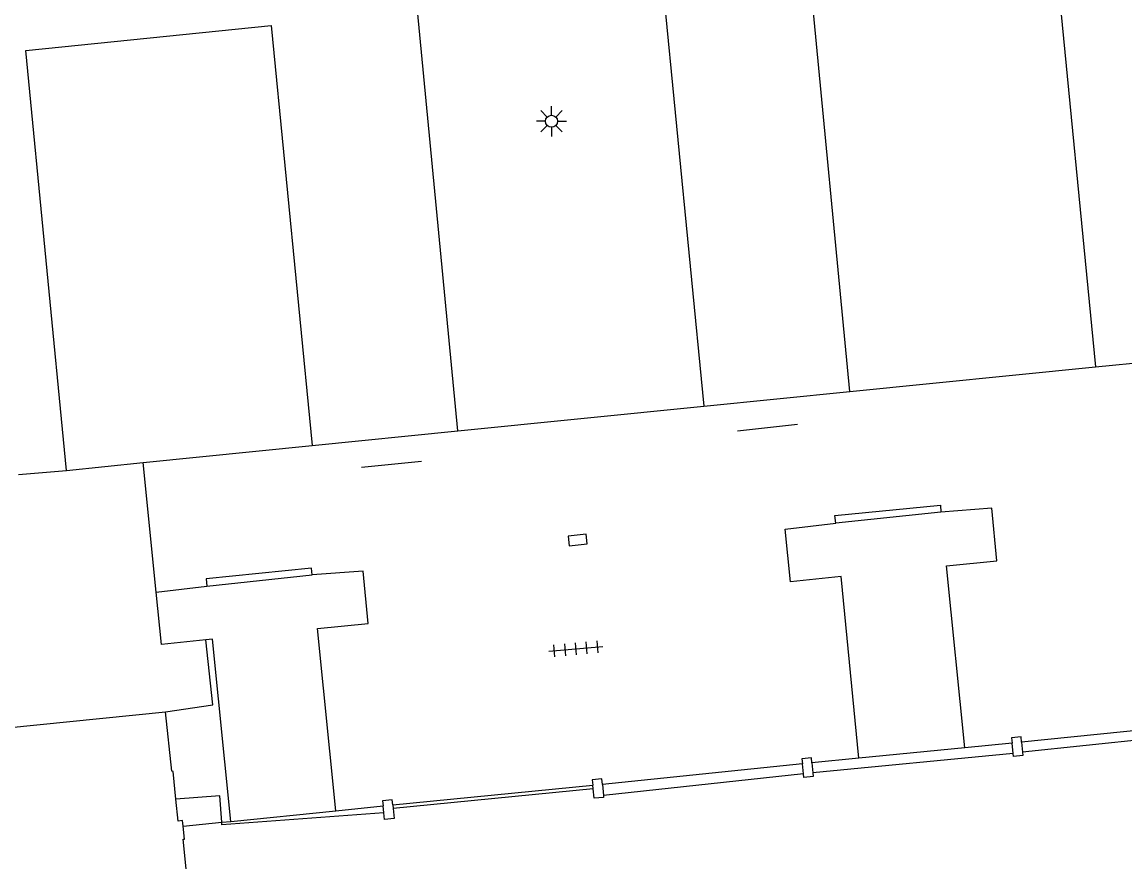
# Model space of a CAD drawing. Extents: x 131000 to 133013, y 393000 to 396501.
# Drawn here: x 132755.37 to 132801.18, y 394983.92 to 395018.79 of the extents above; entities that cross this region are included whole.
import ezdxf

# ---------------------------------------------------------------- set-up
doc = ezdxf.new("R2010")
doc.units = 0
for name, color, linetype in [('gg-afsc-hekwerk', 7, 'Continuous'), ('gg-afsc-muur', 7, 'Continuous'), ('gg-bbg-hoofdgebouw', 7, 'Continuous'), ('gg-bbg-luifel en loopbrug', 7, 'Continuous'), ('gg-bbg-pilaar overkapping', 7, 'Continuous'), ('gg-knt-trap', 7, 'Continuous'), ('gg-knt-verharding', 7, 'Continuous'), ('gg-knt-verharding nz', 7, 'Continuous'), ('gt-symb-kolk', 7, 'Continuous'), ('gt-symb-lichtmast', 7, 'Continuous'), ('gt-symb-tegel verharding', 7, 'Continuous')]:
    doc.layers.add(name, color=color, linetype=linetype)

# ---------------------------------------------------------------- blocks, each defined once
blk = doc.blocks.new('gt0-LMAST')
at = {"layer": 'gt-symb-lichtmast'}
for p, q in [((-0.005, 0.246), (-0.005, 0.621)), ((-0.182, 0.173), (-0.447, 0.438)), ((0.172, 0.173), (0.437, 0.438)), ((-0.255, -0.004), (-0.63, -0.004)), ((-0.182, -0.181), (-0.447, -0.446)), ((-0.005, -0.254), (-0.005, -0.629)), ((0.437, -0.446), (0.172, -0.181)), ((0.245, -0.004), (0.62, -0.004))]:
    blk.add_line(p, q, dxfattribs=at)
blk.add_circle((-0.005, -0.004), 0.25, dxfattribs=at)
blk = doc.blocks.new('gt0-TEG1')
at = {"layer": 'gt-symb-tegel verharding'}
for p, q in [((-1.125, 0), (1.125, 0)), ((-0.9, -0.25), (-0.9, 0.25)), ((-0.45, -0.25), (-0.45, 0.25)), ((0, -0.25), (0, 0.25)), ((0.45, -0.25), (0.45, 0.25)), ((0.9, -0.25), (0.9, 0.25))]:
    blk.add_line(p, q, dxfattribs=at)
blk = doc.blocks.new('gt0-KOLK')
at = {"layer": 'gt-symb-kolk'}
blk.add_lwpolyline([(0, 0), (0.375, 0), (0.375, 0.4), (-0.375, 0.4), (-0.375, 0), (0, 0)], dxfattribs=at)

msp = doc.modelspace()

# ---------------------------------------------------------------- linework, layer by layer
at = {"layer": 'gg-afsc-hekwerk'}
for p, q in [((132799.958, 395004.477), (132806.085, 395005.093)), ((132789.753, 395003.451), (132799.958, 395004.477)), ((132783.688, 395002.841), (132789.753, 395003.451)), ((132773.469, 395001.813), (132783.688, 395002.841)), ((132785.093, 395001.816), (132787.586, 395002.091)), ((132767.412, 395001.204), (132773.469, 395001.813)), ((132760.394, 395000.498), (132767.412, 395001.204)), ((132769.467, 395000.311), (132771.966, 395000.555)), ((132755.213, 395000), (132757.206, 395000.178)), ((132757.206, 395000.178), (132760.394, 395000.498))]:
    msp.add_line(p, q, dxfattribs=at)
at = {"layer": 'gg-afsc-muur'}
for p, q in [((132793.539, 394998.437), (132789.171, 394997.98)), ((132763.048, 394995.366), (132767.417, 394995.834))]:
    msp.add_line(p, q, dxfattribs=at)
for points in [[(132789.171, 394997.98), (132789.136, 394998.299), (132793.524, 394998.739), (132793.539, 394998.437)], [(132767.417, 394995.834), (132767.396, 394996.123), (132763.019, 394995.674), (132763.048, 394995.366)]]:
    msp.add_lwpolyline(points, dxfattribs=at)
at = {"layer": 'gg-bbg-hoofdgebouw'}
msp.add_line((132761.852, 394985.614), (132761.759, 394986.522), dxfattribs=at)
for points in [[(132742.028, 394985.732), (132744.274, 394985.955), (132744.037, 394988.413), (132761.323, 394990.149)], [(132761.759, 394986.522), (132761.642, 394987.675), (132761.589, 394987.683), (132761.323, 394990.149)], [(132762.058, 394985.402), (132762.036, 394985.633), (132761.852, 394985.614)], [(132762.845, 394977.59), (132762.807, 394977.967), (132762.756, 394977.962), (132762.061, 394984.861), (132762.111, 394984.866), (132762.058, 394985.402)]]:
    msp.add_lwpolyline(points, dxfattribs=at)
at = {"layer": 'gg-bbg-luifel en loopbrug'}
for p, q in [((132805.201, 394989.729), (132796.891, 394988.889)), ((132794.531, 394988.659), (132790.13, 394988.224)), ((132796.493, 394988.853), (132794.531, 394988.659)), ((132790.13, 394988.224), (132788.182, 394988.032)), ((132787.784, 394987.988), (132779.476, 394987.134)), ((132770.765, 394986.284), (132779.077, 394987.108)), ((132764.038, 394985.602), (132768.396, 394986.043)), ((132768.396, 394986.043), (132770.368, 394986.243)), ((132762.058, 394985.402), (132763.659, 394985.564)), ((132763.659, 394985.564), (132764.038, 394985.602))]:
    msp.add_line(p, q, dxfattribs=at)
for points in [[(132796.891, 394988.889), (132796.869, 394989.108), (132796.472, 394989.066), (132796.493, 394988.853)], [(132788.182, 394988.032), (132788.161, 394988.236), (132787.763, 394988.196), (132787.784, 394987.988)], [(132779.476, 394987.134), (132779.453, 394987.366), (132779.055, 394987.326), (132779.077, 394987.108)], [(132770.765, 394986.284), (132770.745, 394986.493), (132770.347, 394986.453), (132770.368, 394986.243)]]:
    msp.add_lwpolyline(points, dxfattribs=at)
at = {"layer": 'gg-bbg-pilaar overkapping'}
for p, q in [((132796.537, 394988.42), (132796.493, 394988.853)), ((132796.891, 394988.889), (132796.933, 394988.476)), ((132787.824, 394987.58), (132787.784, 394987.988)), ((132788.182, 394988.032), (132788.223, 394987.622)), ((132779.092, 394986.949), (132779.077, 394987.108)), ((132779.476, 394987.134), (132779.521, 394986.674)), ((132770.395, 394985.958), (132770.368, 394986.243)), ((132770.765, 394986.284), (132770.78, 394986.136))]:
    msp.add_line(p, q, dxfattribs=at)
for points in [[(132796.933, 394988.476), (132796.947, 394988.343), (132796.549, 394988.3), (132796.537, 394988.42)], [(132788.223, 394987.622), (132788.238, 394987.47), (132787.839, 394987.43), (132787.824, 394987.58)], [(132779.521, 394986.674), (132779.528, 394986.6), (132779.131, 394986.56), (132779.092, 394986.949)], [(132770.78, 394986.136), (132770.82, 394985.726), (132770.422, 394985.686), (132770.395, 394985.958)]]:
    msp.add_lwpolyline(points, dxfattribs=at)
at = {"layer": 'gg-knt-trap'}
msp.add_line((132760.938, 394995.116), (132763.048, 394995.366), dxfattribs=at)
for points in [[(132794.531, 394988.659), (132793.767, 394996.217), (132795.868, 394996.421), (132795.658, 394998.613), (132793.539, 394998.437)], [(132790.13, 394988.224), (132789.398, 394995.768), (132787.292, 394995.552), (132787.063, 394997.73), (132789.171, 394997.98)], [(132768.396, 394986.043), (132767.643, 394993.611), (132769.742, 394993.824), (132769.531, 394995.985), (132767.417, 394995.834)], [(132763.007, 394993.139), (132761.157, 394992.951), (132760.938, 394995.116)], [(132764.038, 394985.602), (132763.272, 394993.166), (132763.007, 394993.139)]]:
    msp.add_lwpolyline(points, dxfattribs=at)
at = {"layer": 'gg-knt-verharding'}
for p, q in [((132760.938, 394995.116), (132760.394, 395000.498)), ((132805.239, 394989.344), (132796.933, 394988.476)), ((132796.537, 394988.42), (132788.223, 394987.622)), ((132787.824, 394987.58), (132779.521, 394986.674)), ((132779.092, 394986.949), (132770.78, 394986.136))]:
    msp.add_line(p, q, dxfattribs=at)
for points in [[(132761.323, 394990.149), (132763.298, 394990.438), (132763.007, 394993.139)], [(132763.659, 394985.564), (132763.579, 394986.657), (132761.759, 394986.522)], [(132770.395, 394985.958), (132763.667, 394985.46), (132763.659, 394985.564)]]:
    msp.add_lwpolyline(points, dxfattribs=at)
at = {"layer": 'gg-knt-verharding nz'}
for points in [[(132789.753, 395003.451), (132788.08, 395020.932), (132798.262, 395021.957), (132799.958, 395004.477)], [(132773.469, 395001.813), (132771.789, 395019.275), (132781.992, 395020.297), (132783.688, 395002.841)], [(132757.206, 395000.178), (132755.519, 395017.616), (132765.717, 395018.65), (132767.412, 395001.204)]]:
    msp.add_lwpolyline(points, dxfattribs=at)

# ---------------------------------------------------------------- block references
at = {"layer": 'gt-symb-kolk', "rotation": 5.739098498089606}
msp.add_blockref('gt0-KOLK', (132778.473, 394997.088), dxfattribs=at)
at = {"layer": 'gt-symb-lichtmast'}
msp.add_blockref('gt0-LMAST', (132777.367, 395014.676), dxfattribs=at)
at = {"layer": 'gt-symb-tegel verharding', "rotation": 4.93498592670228}
msp.add_blockref('gt0-TEG1', (132778.378, 394992.766), dxfattribs=at)

doc.saveas('drawing.dxf')
